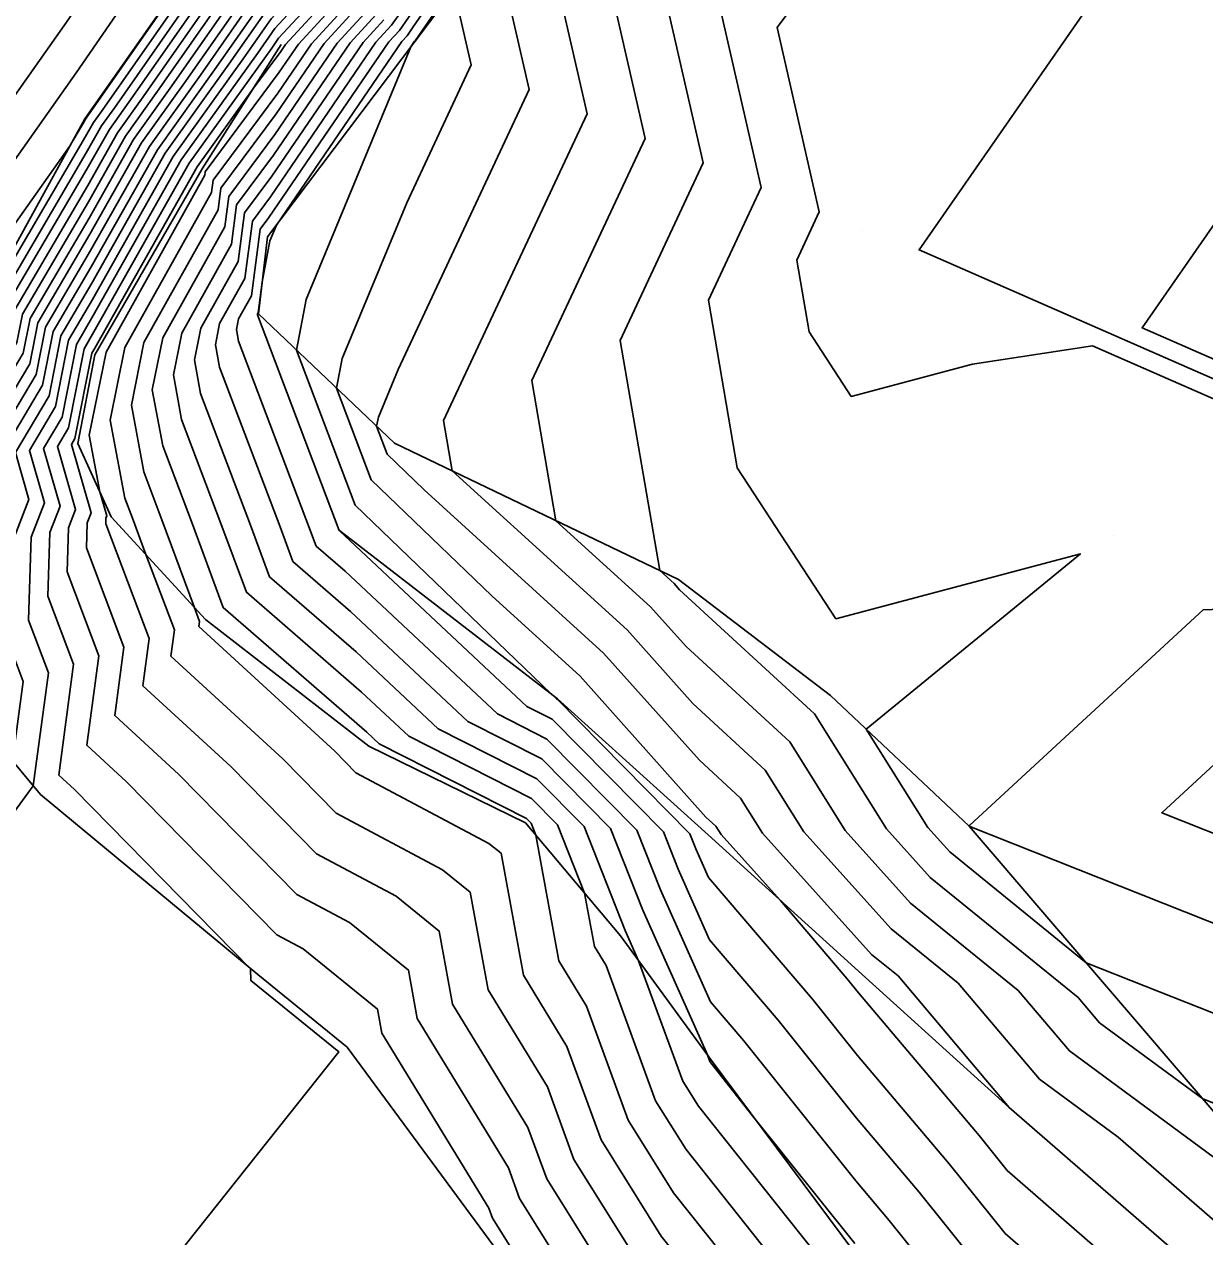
# Model space of a CAD drawing. Extents: x 2188792 to 2191981, y 386090 to 389710.
# Drawn here: x 2189980.46 to 2190022.36, y 387324.37 to 387367.41 of the extents above; entities that cross this region are included whole.
import ezdxf

# ---------------------------------------------------------------- set-up
doc = ezdxf.new("R2010")
doc.units = 0
for name, color, linetype in [('DTM Contours Major', 7, 'Continuous'), ('DTM Contours Minor', 7, 'Continuous'), ('Exist DTM QL2 LIDAR Elevation Point', 7, 'Continuous'), ('PH Exist DTM Breakline', 7, 'Continuous')]:
    doc.layers.add(name, color=color, linetype=linetype)

msp = doc.modelspace()

# ---------------------------------------------------------------- linework, layer by layer
at = {"layer": 'DTM Contours Major'}
for points in [[(2190006.105, 387399.906), (2189992.299, 387380.721), (2189992.115, 387380.098), (2189989.985, 387377.031), (2189985.636, 387372.813), (2189981.964, 387367.477), (2189979.523, 387364.035), (2189973.951, 387356.029), (2189970.974, 387351.809), (2189969.275, 387350.024), (2189965.417, 387342.751), (2189962.564, 387337.559), (2189960.038, 387336.233), (2189958.417, 387336.376)], [(2190010.979, 387398.605), (2189996.34, 387378.433), (2189995.923, 387378.027), (2189994.973, 387377.079), (2189993.332, 387374.701), (2189989.929, 387369.825), (2189988.813, 387368.612), (2189986.712, 387365.603), (2189984.902, 387363.073), (2189982.811, 387359.373), (2189981.216, 387356.656), (2189980.884, 387354.972), (2189979.15, 387352.062), (2189979.524, 387350.767), (2189978.724, 387348.699), (2189978.556, 387343.685), (2189978.637, 387343.472), (2189978.576, 387343.014), (2189976.171, 387339.755), (2189969.307, 387330.026), (2189967.813, 387328.98), (2189962.762, 387317.035)], [(2190019.382, 387397.703), (2190002.663, 387375.093), (2190002.219, 387373.901), (2190000.669, 387371.37), (2190002.505, 387363.355), (2189998.48, 387354.76), (2189999.335, 387349.785), (2190002.694, 387346.729), (2190003.954, 387345.318), (2190007.633, 387341.929), (2190009.596, 387338.792), (2190011.922, 387336.209), (2190015.739, 387333.11), (2190017.556, 387330.962), (2190023.16, 387326.837)], [(2190062.768, 387385.203), (2190029.697, 387370.395), (2190020.138, 387356.632), (2190032.868, 387351.054), (2190030.248, 387341.148), (2190029.001, 387341.102), (2190027.693, 387339.894), (2190029.144, 387339.319), (2190029.836, 387339.044), (2190030.958, 387339.358), (2190030.844, 387340.076), (2190035.758, 387348.927), (2190050.636, 387339.009), (2190052.386, 387337.551), (2190053.756, 387337.613), (2190055.579, 387339.001), (2190060.35, 387344.699), (2190051.216, 387354.904), (2190062.768, 387385.203)], [(2189998.997, 387374.168), (2189994.268, 387367.314), (2189994.049, 387367), (2189993.86, 387366.795), (2189989.414, 387360.278), (2189989.183, 387359.719), (2189988.904, 387358.249), (2189988.759, 387357.158), (2189988.739, 387357.122), (2189988.735, 387357.105), (2189988.739, 387357.087), (2189991.638, 387349.442), (2189991.642, 387349.433), (2189991.656, 387349.42), (2189998.304, 387343.192), (2189999.196, 387342.74), (2190003.147, 387338.735), (2190003.671, 387337.409), (2190004.787, 387334.909), (2190007.221, 387332.06), (2190010.005, 387328.58), (2190012.23, 387325.95), (2190015.201, 387322.245)], [(2189988.134, 387370.308), (2189984.178, 387364.643), (2189983.486, 387363.676), (2189982.687, 387362.261), (2189979.848, 387357.426), (2189979.738, 387356.866), (2189976.66, 387351.703), (2189976.762, 387351.349), (2189975.567, 387348.258), (2189975.302, 387347.979), (2189975.149, 387347.692), (2189974.697, 387346.868), (2189969.457, 387337.914), (2189966.347, 387333.507), (2189961.282, 387329.961), (2189959.931, 387329.252), (2189959.689, 387329.273), (2189958.27, 387327.204)], [(2189991.303, 387368.883), (2189989.491, 387366.915), (2189989.245, 387366.563), (2189986.318, 387362.471), (2189982.936, 387356.486), (2189982.584, 387355.886), (2189982.03, 387353.077), (2189981.639, 387352.422), (2189982.285, 387350.186), (2189982.035, 387349.537), (2189981.982, 387347.966), (2189983.107, 387344.993), (2189982.68, 387341.811), (2189984.092, 387340.515), (2189989.431, 387335.08), (2189990.359, 387334.587), (2189992.996, 387332.449), (2189993.152, 387331.598), (2189996.953, 387325.377), (2189997.079, 387325.031), (2190000.915, 387318.891)], [(2189992.676, 387367.942), (2189991.569, 387366.739), (2189989.355, 387363.494), (2189987.72, 387361.293), (2189987.576, 387360.212), (2189985.379, 387356.275), (2189985.007, 387354.426), (2189985.375, 387352.444), (2189986.396, 387349.752), (2189987.523, 387346.699), (2189992.626, 387342.272), (2189993.058, 387341.868), (2189998.289, 387339.217), (2189998.452, 387339.051), (2189998.622, 387338.622), (2189999.439, 387334.159), (2190000.417, 387332.557), (2190001.902, 387328.501), (2190003.511, 387325.927), (2190006.798, 387321.795)]]:
    msp.add_lwpolyline(points, dxfattribs=at)
at = {"layer": 'DTM Contours Minor'}
for points in [[(2190010.784, 387404.49), (2190002.05, 387392.352), (2189993.269, 387380.149), (2189992.825, 387378.646), (2189990.612, 387375.458), (2189987.732, 387371.332), (2189987.727, 387371.327), (2189982.658, 387364.068), (2189982.637, 387364.038), (2189982.612, 387363.994), (2189982.071, 387363.072), (2189979.241, 387359.082), (2189978.101, 387357.445), (2189974.017, 387351.654), (2189971.686, 387349.206), (2189969.31, 387344.727), (2189964.37, 387335.736), (2189959.995, 387333.441), (2189958.926, 387333.535)], [(2190011.266, 387404.201), (2190000.023, 387388.574), (2189993.754, 387379.863), (2189993.432, 387378.774), (2189993.096, 387378.438), (2189992.895, 387378.148), (2189988.006, 387371.143), (2189987.863, 387370.987), (2189983.165, 387364.26), (2189982.92, 387363.917), (2189982.637, 387363.417), (2189979.301, 387357.734), (2189979.279, 387357.624), (2189976.425, 387352.835), (2189975.538, 387351.577), (2189972.891, 387348.797), (2189971.256, 387345.715), (2189966.408, 387336.89), (2189965.627, 387335.556), (2189965.164, 387334.9), (2189964.409, 387334.371), (2189959.974, 387332.044), (2189959.18, 387332.114), (2189954.519, 387325.321)], [(2190012.316, 387402.187), (2189995.424, 387378.911), (2189995.284, 387378.775), (2189994.169, 387377.662), (2189993.145, 387376.178), (2189989.105, 387370.39), (2189988.405, 387369.63), (2189985.192, 387365.027), (2189984.052, 387363.435), (2189982.737, 387361.106), (2189980.395, 387357.118), (2189980.196, 387356.109), (2189977.656, 387351.846), (2189977.867, 387351.117), (2189976.738, 387348.196), (2189976.666, 387346.047), (2189973.286, 387340.272), (2189967.531, 387332.115), (2189962.066, 387328.288), (2189960.689, 387325.032), (2189959, 387324.524), (2189957.36, 387324.024)], [(2190014.968, 387402.135), (2190009.642, 387395.023), (2189997.256, 387377.955), (2189996.561, 387377.278), (2189995.778, 387376.497), (2189993.519, 387373.223), (2189990.753, 387369.26), (2189989.22, 387367.594), (2189988.232, 387366.179), (2189985.751, 387362.712), (2189982.886, 387357.641), (2189982.037, 387356.194), (2189981.572, 387353.835), (2189980.644, 387352.278), (2189981.181, 387350.418), (2189980.711, 387349.202), (2189980.612, 387346.254), (2189981.319, 387344.384), (2189980.781, 387340.372), (2189979.308, 387338.376), (2189977.578, 387326.879), (2189977.671, 387323.797)], [(2190015.288, 387401.965), (2190009.196, 387393.829), (2189997.561, 387377.796), (2189996.774, 387377.029), (2189996.046, 387376.303), (2189993.582, 387372.731), (2189991.028, 387369.072), (2189989.355, 387367.254), (2189988.739, 387366.371), (2189986.035, 387362.591), (2189982.911, 387357.063), (2189982.311, 387356.04), (2189981.801, 387353.456), (2189981.142, 387352.35), (2189981.733, 387350.302), (2189981.373, 387349.37), (2189981.297, 387347.11), (2189982.213, 387344.689), (2189981.686, 387340.756), (2189982.244, 387340.244), (2189988.496, 387333.879), (2189988.509, 387333.461), (2189991.624, 387330.935), (2189980.808, 387317.319)], [(2190011.047, 387401.019), (2189995.118, 387379.07), (2189995.071, 387379.024), (2189993.9, 387377.856), (2189993.083, 387376.67), (2189988.83, 387370.578), (2189988.27, 387369.969), (2189984.685, 387364.835), (2189983.769, 387363.556), (2189982.712, 387361.684), (2189980.122, 387357.272), (2189979.967, 387356.488), (2189977.158, 387351.775), (2189977.315, 387351.233), (2189976.076, 387348.028), (2189976.044, 387347.077), (2189971.372, 387339.093), (2189966.939, 387332.811), (2189960.15, 387328.057), (2189959.998, 387327.698), (2189959.812, 387327.642), (2189959.631, 387327.587), (2189953.055, 387319.912)], [(2190011.87, 387400.993), (2189995.729, 387378.751), (2189995.497, 387378.525), (2189994.437, 387377.468), (2189993.207, 387375.685), (2189989.38, 387370.202), (2189988.541, 387369.29), (2189985.698, 387365.219), (2189984.336, 387363.315), (2189982.762, 387360.529), (2189980.669, 387356.964), (2189980.425, 387355.73), (2189978.154, 387351.918), (2189978.419, 387351), (2189977.4, 387348.364), (2189977.288, 387345.017), (2189975.201, 387341.451), (2189968.123, 387331.418), (2189963.981, 387328.518), (2189961.38, 387322.367)], [(2190011.424, 387399.799), (2189996.034, 387378.592), (2189995.71, 387378.276), (2189994.705, 387377.273), (2189993.27, 387375.193), (2189989.654, 387370.013), (2189988.677, 387368.951), (2189986.205, 387365.411), (2189984.619, 387363.194), (2189982.787, 387359.951), (2189980.942, 387356.81), (2189980.655, 387355.351), (2189978.652, 387351.99), (2189978.972, 387350.884), (2189978.062, 387348.531), (2189977.91, 387343.987), (2189977.116, 387342.631), (2189968.715, 387330.722), (2189965.897, 387328.749), (2189962.071, 387319.701)], [(2190019.14, 387399.922), (2190003.848, 387379.5), (2190001.226, 387375.886), (2189999.327, 387374.036), (2189999.265, 387373.973), (2189994.331, 387366.821), (2189994.324, 387366.812), (2189994.318, 387366.806), (2189994.185, 387366.61), (2189990.466, 387357.633), (2189990.126, 387355.84), (2189992.212, 387350.332), (2189999.164, 387343.634), (2189999.353, 387343.457), (2189999.378, 387343.444), (2190004.087, 387338.672), (2190004.3, 387338.133), (2190004.754, 387337.115), (2190008.44, 387332.8), (2190010.036, 387330.805), (2190013.295, 387326.953), (2190015.276, 387324.482), (2190019.227, 387321.047)], [(2190019.461, 387399.752), (2190003.403, 387378.306), (2190001.531, 387375.726), (2189999.54, 387373.786), (2189999.533, 387373.779), (2189998.956, 387372.942), (2189995.88, 387367.92), (2189996.328, 387365.963), (2189994.037, 387361.07), (2189991.748, 387355.547), (2189991.548, 387354.488), (2189992.779, 387351.237), (2189997.054, 387347.118), (2190000.193, 387344.263), (2190004.657, 387339.263), (2190005.006, 387338.942), (2190005.192, 387338.644), (2190007.287, 387336.317), (2190009.66, 387333.539), (2190010.067, 387333.03), (2190014.36, 387327.955), (2190015.351, 387326.72), (2190020.478, 387322.262)], [(2190019.782, 387399.581), (2190002.957, 387377.112), (2190001.836, 387375.567), (2190000.572, 387374.335), (2190000.372, 387373.799), (2189997.476, 387369.07), (2189998.387, 387365.094), (2189993.732, 387355.152), (2189993.031, 387353.461), (2189992.969, 387353.136), (2189993.347, 387352.141), (2189994.655, 387350.88), (2190001.027, 387345.085), (2190004.423, 387341.281), (2190005.881, 387339.937), (2190006.66, 387338.694), (2190010.534, 387334.391), (2190011.478, 387333.624), (2190015.426, 387328.957), (2190021.729, 387323.477)], [(2190020.103, 387399.411), (2190002.511, 387375.918), (2190002.142, 387375.408), (2190001.724, 387375.001), (2190001.296, 387373.85), (2189999.073, 387370.22), (2190000.446, 387364.225), (2189995.347, 387353.336), (2189995.654, 387351.552), (2190001.86, 387345.907), (2190004.189, 387343.3), (2190006.757, 387340.933), (2190008.128, 387338.743), (2190011.228, 387335.3), (2190013.608, 387333.367), (2190016.491, 387329.96), (2190019.293, 387327.897), (2190022.98, 387324.692), (2190029.849, 387320.08)], [(2190069.242, 387399.672), (2190027.083, 387380.794), (2190012.222, 387359.398), (2190032.012, 387350.726), (2190030.242, 387344.032), (2190025.654, 387343.863), (2190020.838, 387339.416), (2190026.178, 387337.301), (2190028.727, 387336.291), (2190032.856, 387337.446), (2190032.434, 387340.086), (2190036.505, 387347.419), (2190048.83, 387339.202), (2190052.066, 387336.508), (2190054.599, 387336.621), (2190057.97, 387339.188), (2190066.79, 387349.724), (2190060.536, 387356.711), (2190075.703, 387396.491)], [(2190021.501, 387398.523), (2190012.852, 387387.416), (2190003.393, 387374.626), (2190003.142, 387373.952), (2190002.266, 387372.52), (2190004.564, 387362.486), (2190001.613, 387356.184), (2190003.016, 387348.017), (2190003.528, 387347.551), (2190003.72, 387347.336), (2190008.508, 387342.924), (2190011.064, 387338.842), (2190012.615, 387337.119), (2190017.869, 387332.854), (2190018.621, 387331.964), (2190022.296, 387329.259), (2190025.398, 387328.031)], [(2190022.478, 387397.877), (2190006.321, 387377.13), (2190004.124, 387374.159), (2190004.066, 387374.002), (2190003.862, 387373.67), (2190006.622, 387361.616), (2190004.746, 387357.609), (2190005.768, 387351.66), (2190009.269, 387346.304), (2190017.951, 387348.604), (2190010.343, 387342.388), (2190012.532, 387338.891), (2190013.309, 387338.028), (2190018.158, 387334.092), (2190020.245, 387333.265), (2190026.507, 387330.784), (2190036.652, 387333.622), (2190035.614, 387340.107), (2190037.999, 387344.403), (2190045.219, 387339.589), (2190051.426, 387334.422), (2190056.285, 387334.638), (2190062.751, 387339.561), (2190079.67, 387359.773)], [(2190010.533, 387397.411), (2189996.645, 387378.274), (2189996.135, 387377.777), (2189995.241, 387376.885), (2189993.395, 387374.208), (2189990.204, 387369.637), (2189988.948, 387368.272), (2189987.218, 387365.795), (2189985.185, 387362.953), (2189982.836, 387358.796), (2189981.49, 387356.502), (2189981.113, 387354.593), (2189979.648, 387352.134), (2189980.076, 387350.651), (2189979.386, 387348.867), (2189979.242, 387344.541), (2189979.531, 387343.776), (2189979.311, 387342.134), (2189970.679, 387330.435), (2189969.898, 387329.33), (2189969.729, 387329.211), (2189965.888, 387320.129)], [(2190004.078, 387396.129), (2189992.784, 387380.435), (2189992.47, 387379.372), (2189988.834, 387374.135), (2189986.698, 387372.063), (2189982.303, 387365.677), (2189979.382, 387361.559), (2189976.026, 387356.737), (2189972.495, 387351.732), (2189970.48, 387349.615), (2189967.363, 387343.739), (2189963.467, 387336.647), (2189960.017, 387334.837), (2189958.671, 387334.956)], [(2190010.087, 387396.217), (2189996.95, 387378.115), (2189996.348, 387377.528), (2189995.51, 387376.691), (2189993.457, 387373.716), (2189990.478, 387369.448), (2189989.084, 387367.933), (2189987.725, 387365.987), (2189985.468, 387362.832), (2189982.861, 387358.218), (2189981.763, 387356.348), (2189981.342, 387354.214), (2189980.146, 387352.206), (2189980.629, 387350.535), (2189980.049, 387349.034), (2189979.927, 387345.398), (2189980.425, 387344.08), (2189980.046, 387341.253), (2189974.321, 387333.495), (2189973.198, 387326.03), (2189970.567, 387319.049)], [(2190024.468, 387391.193), (2190017.127, 387380.623), (2190007.181, 387367.296), (2190008.681, 387360.747), (2190007.879, 387359.033), (2190008.316, 387356.489), (2190009.813, 387354.199), (2190014.121, 387355.341), (2190018.384, 387355.995), (2190031.156, 387350.398)], [(2189987.998, 387370.648), (2189983.671, 387364.451), (2189983.203, 387363.797), (2189982.662, 387362.839), (2189979.574, 387357.58), (2189979.509, 387357.245), (2189976.162, 387351.631), (2189976.21, 387351.466), (2189975.652, 387350.022), (2189974.096, 387348.388), (2189973.203, 387346.704), (2189970.552, 387341.879), (2189967.542, 387336.735), (2189965.756, 387334.203), (2189962.846, 387332.166), (2189959.953, 387330.648), (2189959.435, 387330.694), (2189956.394, 387326.262)], [(2189991.577, 387368.695), (2189989.736, 387366.694), (2189989.563, 387366.441), (2189988.596, 387365.139), (2189986.601, 387362.35), (2189982.961, 387355.908), (2189982.858, 387355.732), (2189982.259, 387352.698), (2189982.137, 387352.494), (2189982.838, 387350.069), (2189982.697, 387349.705), (2189982.667, 387348.823), (2189984.001, 387345.297), (2189983.675, 387342.866), (2189985.941, 387340.786), (2189990.132, 387336.519), (2189992.008, 387335.523), (2189994.094, 387333.832), (2189994.409, 387332.11), (2189997.646, 387326.813), (2189998.044, 387325.725), (2190001.756, 387319.783)], [(2189991.852, 387368.507), (2189990.194, 387366.705), (2189989.511, 387365.704), (2189986.883, 387362.165), (2189986.866, 387362.045), (2189983.364, 387355.767), (2189982.771, 387352.819), (2189983.144, 387350.806), (2189983.39, 387349.953), (2189983.359, 387349.873), (2189983.353, 387349.679), (2189984.895, 387345.601), (2189984.67, 387343.921), (2189987.789, 387341.057), (2189990.834, 387337.958), (2189993.657, 387336.459), (2189995.192, 387335.214), (2189995.667, 387332.622), (2189998.339, 387328.249), (2189999.009, 387326.419), (2190002.195, 387321.319)], [(2189992.127, 387368.319), (2189990.652, 387366.716), (2189989.459, 387364.967), (2189987.162, 387361.875), (2189987.103, 387361.434), (2189984.036, 387355.936), (2189983.516, 387353.355), (2189984.029, 387350.587), (2189984.299, 387349.875), (2189984.776, 387348.585), (2189985.789, 387345.905), (2189985.664, 387344.975), (2189989.638, 387341.328), (2189991.535, 387339.397), (2189995.306, 387337.395), (2189996.29, 387336.597), (2189996.924, 387333.134), (2189999.032, 387329.685), (2189999.973, 387327.113), (2190002.634, 387322.855)], [(2189994.144, 387368.299), (2189993.5, 387367.377), (2189992.944, 387366.772), (2189989.199, 387361.283), (2189988.558, 387360.42), (2189988.286, 387358.38), (2189987.395, 387356.783), (2189987.244, 387356.033), (2189987.393, 387355.23), (2189989.541, 387349.566), (2189989.994, 387348.339), (2189992.044, 387346.561), (2189996.205, 387342.662), (2189998.833, 387341.33), (2190001.269, 387338.862), (2190002.414, 387335.963), (2190004.71, 387330.819), (2190004.796, 387330.584), (2190004.827, 387330.535), (2190006.268, 387328.723), (2190009.943, 387324.13)], [(2189992.401, 387368.13), (2189991.11, 387366.727), (2189989.407, 387364.231), (2189987.441, 387361.584), (2189987.34, 387360.823), (2189984.708, 387356.106), (2189984.262, 387353.891), (2189984.702, 387351.516), (2189985.347, 387349.814), (2189986.487, 387346.727), (2189986.683, 387346.21), (2189986.659, 387346.03), (2189991.486, 387341.599), (2189992.236, 387340.836), (2189996.955, 387338.33), (2189997.388, 387337.98), (2189998.181, 387333.647), (2189999.724, 387331.121), (2190000.938, 387327.807), (2190003.072, 387324.391), (2190005.696, 387321.093)], [(2189992.951, 387367.754), (2189992.027, 387366.75), (2189989.303, 387362.757), (2189988, 387361.002), (2189987.813, 387359.601), (2189986.051, 387356.444), (2189985.753, 387354.962), (2189986.047, 387353.373), (2189987.444, 387349.69), (2189988.347, 387347.245), (2189992.432, 387343.702), (2189994.107, 387342.133), (2189998.47, 387339.921), (2189999.391, 387338.988), (2190000.35, 387336.56), (2190000.696, 387334.671), (2190001.11, 387333.993), (2190002.867, 387329.195), (2190003.95, 387327.463), (2190007.9, 387322.497)], [(2189993.225, 387367.565), (2189992.485, 387366.761), (2189989.251, 387362.02), (2189988.279, 387360.711), (2189988.049, 387358.99), (2189986.723, 387356.614), (2189986.499, 387355.498), (2189986.72, 387354.301), (2189988.493, 387349.628), (2189989.171, 387347.792), (2189992.238, 387345.131), (2189995.156, 387342.398), (2189998.652, 387340.626), (2190000.33, 387338.925), (2190001.786, 387335.239), (2190002.269, 387334.158), (2190003.832, 387329.89), (2190004.388, 387328.999), (2190009.002, 387323.198)], [(2189994.206, 387367.806), (2189993.775, 387367.189), (2189993.402, 387366.783), (2189989.147, 387360.546), (2189988.837, 387360.129), (2189988.522, 387357.769), (2189988.067, 387356.952), (2189987.99, 387356.569), (2189988.066, 387356.158), (2189990.59, 387349.504), (2189990.818, 387348.886), (2189991.85, 387347.991), (2189997.255, 387342.927), (2189999.015, 387342.035), (2190002.208, 387338.799), (2190003.043, 387336.686), (2190004.821, 387332.702), (2190006.001, 387331.321), (2190009.974, 387326.355), (2190011.164, 387324.948), (2190015.126, 387320.008)], [(2190030.235, 387346.917), (2190022.306, 387346.624), (2190014.023, 387338.976), (2190013.994, 387338.952), (2190014.001, 387338.941), (2190014.003, 387338.938), (2190014.019, 387338.925), (2190023.211, 387335.283)]]:
    msp.add_lwpolyline(points, dxfattribs=at)
at = {"layer": 'Exist DTM QL2 LIDAR Elevation Point'}
for p, q in [((2190010.22, 387360.097), (2190010.22, 387360.097)), ((2190019.109, 387349.261), (2190019.109, 387349.261))]:
    msp.add_line(p, q, dxfattribs=at)
at = {"layer": 'PH Exist DTM Breakline'}
for points in [[(2189992.835, 387378.627), (2189987.722, 387371.338), (2189982.61, 387364.049), (2189979.168, 387357.808), (2189975.726, 387351.568), (2189975.55, 387347.895), (2189978.292, 387343.354), (2189981.036, 387340.067), (2189988.746, 387333.672), (2189991.922, 387331.097)], [(2190003.678, 387347.699), (2189993.597, 387352.54), (2189988.77, 387357.13), (2189989.098, 387359.858), (2189994.333, 387366.806), (2189999.567, 387373.754)], [(2189989.581, 387366.69), (2189986.777, 387362.275), (2189982.971, 387355.668), (2189982.363, 387352.526), (2189983.546, 387349.92), (2189986.897, 387346.282), (2189992.694, 387341.776), (2189998.25, 387339.065)], [(2189991.653, 387349.441), (2189999.383, 387343.464), (2190004.731, 387338.629), (2190010.078, 387333.793), (2190015.426, 387328.957)], [(2190003.678, 387347.699), (2190009.081, 387343.576), (2190014.005, 387338.941), (2190019.374, 387332.672), (2190024.742, 387326.404), (2190030.11, 387320.135)], [(2189998.25, 387339.065), (2190001.619, 387335.047), (2190004.852, 387330.624), (2190009.938, 387323.794), (2190015.024, 387316.964), (2190020.11, 387310.134), (2190025.589, 387303.165), (2190031.068, 387296.196), (2190036.548, 387289.227), (2190041.069, 387282.861), (2190045.591, 387276.496), (2190050.112, 387270.13), (2190055.113, 387265.13), (2190060.113, 387260.129), (2190065.114, 387252.629), (2190070.114, 387245.128), (2190075.115, 387237.627), (2190080.115, 387230.127), (2190083.449, 387223.459), (2190086.782, 387216.792), (2190090.116, 387210.125)], [(2189991.922, 387331.097), (2189996.63, 387324.707), (2190001.338, 387318.318)]]:
    msp.add_lwpolyline(points, dxfattribs=at)

doc.saveas('drawing.dxf')
